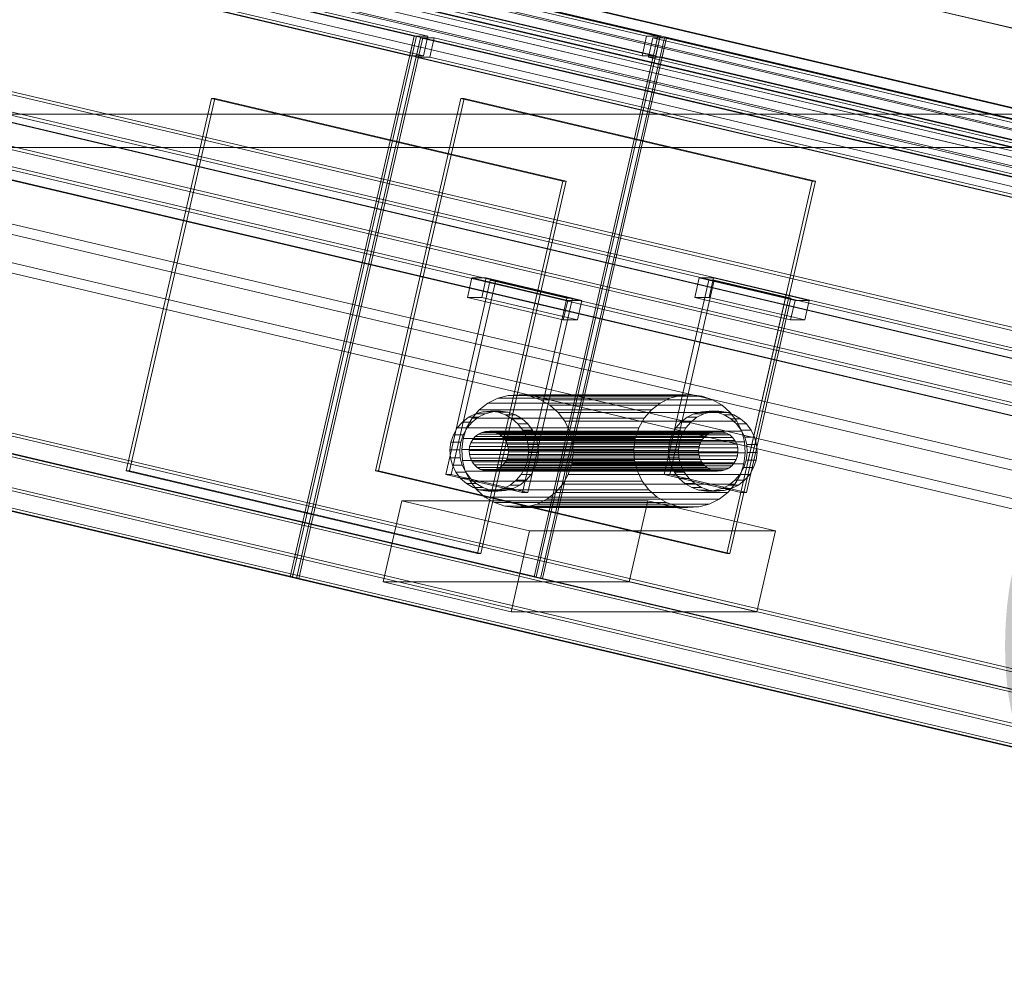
# Model space of a CAD drawing. Header units: millimetres. Extents: x -2233 to 61924, y -68080 to 6847.
# Tile 781 of 1056: x 24000 to 24296, y 797 to 1088. Entities that reach past the tile are written whole.
import ezdxf

# ---------------------------------------------------------------- set-up
doc = ezdxf.new("R2010")
doc.units = ezdxf.units.MM
for name, color, linetype, lineweight in [('COTAS_O', 1, 'Continuous', 0), ('COTAS_P', 1, 'Continuous', 0), ('lateral_briquetadora', 7, 'Continuous', 0), ('lateral_C10', 7, 'Continuous', 0)]:
    doc.layers.add(name, color=color, linetype=linetype, lineweight=lineweight)
doc.dimstyles.new('R19_100', dxfattribs={"dimtxt": 250, "dimasz": 150, "dimexe": 150, "dimexo": 80, "dimgap": 100, "dimtad": 1, "dimtih": 1, "dimtoh": 1, "dimdsep": 46, "dimcen": 0.09, "dimadec": 0, "dimazin": 0, "dimtfac": 1, "dimtdec": 4, "dimtofl": 0, "dimtmove": 0, "dimatfit": 3, "dimfxl": 1, "dimtolj": 1, "dimtzin": 0, "dimarcsym": 0})

# ---------------------------------------------------------------- blocks, each defined once
blk = doc.blocks.new('DIM_R28_4')
at = {"layer": 'COTAS_P'}
for p, q in [((15248.37, 1279.09), (24311.82, 4109.09)), ((24311.82, 4109.09), (24155.23, 4107.34)), ((24311.82, 4109.09), (24182.05, 4021.43)), ((24580.07, 3250), (24311.82, 4109.09)), ((15248.37, 1279.09), (15378.14, 1366.76)), ((15248.37, 1279.09), (15404.97, 1280.85)), ((15516.62, 420), (15248.37, 1279.09))]:
    blk.add_line(p, q, dxfattribs=at)
blk.add_text('9495 P', height=250, rotation=17.3406, dxfattribs=at).set_placement((19750.29, 2789.55))
blk = doc.blocks.new('DIM_R28_8')
at = {"layer": 'COTAS_P'}
for p, q in [((24250.07, 1241), (24650.07, 1241)), ((24650.07, 1241), (24605.07, 1091)), ((24650.07, 0), (24650.07, 1241)), ((24650.07, 1241), (24695.07, 1091)), ((24650.07, 0), (24605.07, 150)), ((24650.07, 0), (24695.07, 150)), ((24250.07, 0), (24650.07, 0))]:
    blk.add_line(p, q, dxfattribs=at)
blk.add_text('1241 P', height=250, rotation=90, dxfattribs=at).set_placement((24550.07, 620.5))
blk = doc.blocks.new('DIM_R28_28')
at = {"layer": 'COTAS_O'}
for p, q in [((23750.07, 2330), (24450.07, 2330)), ((24450.07, 2330), (24405.07, 2180)), ((24450.07, 0), (24450.07, 2330)), ((24450.07, 2330), (24495.07, 2180)), ((24450.07, 0), (24405.07, 150)), ((24450.07, 0), (24495.07, 150)), ((23750.07, 0), (24450.07, 0))]:
    blk.add_line(p, q, dxfattribs=at)
blk.add_text('2330 O', height=250, rotation=90, dxfattribs=at).set_placement((24350.07, 1165))

msp = doc.modelspace()

# ---------------------------------------------------------------- linework, layer by layer
at = {"layer": 'lateral_briquetadora'}
for p, q in [((23750.067, 1060), (25950.067, 1060)), ((23900.067, 1060), (25800.067, 1060)), ((23900.067, 1050), (25800.067, 1050))]:
    msp.add_line(p, q, dxfattribs=at)
at = {"layer": 'lateral_C10'}
for p, q in [((27636.523, 299.299), (19051.817, 2322.132)), ((19052.31, 2322.132), (27637.016, 299.299)), ((27687.176, 251.624), (18987.176, 2301.624)), ((19036.495, 2301.624), (27736.495, 251.624)), ((18986.506, 2298.702), (27686.506, 248.702)), ((27735.825, 248.702), (19035.825, 2298.702)), ((19044.001, 2288.04), (27628.707, 265.207)), ((27629.2, 265.207), (19044.494, 2288.04)), ((19094.471, 2288.04), (27679.177, 265.207)), ((27679.67, 265.207), (19094.964, 2288.04)), ((27619.251, 264.549), (19053.761, 2282.854)), ((19103.08, 2282.854), (27668.571, 264.549)), ((19053.091, 2279.932), (27618.581, 261.627)), ((27667.901, 261.627), (19102.41, 2279.932)), ((27578.085, 268.419), (19070.242, 2273.141)), ((19083.887, 2273.141), (27591.73, 268.419)), ((27637.104, 268.419), (19129.261, 2273.141)), ((19142.906, 2273.141), (27650.749, 268.419)), ((19068.902, 2267.296), (27576.745, 262.575)), ((27590.39, 262.575), (19082.547, 2267.296)), ((19127.921, 2267.296), (27635.764, 262.575)), ((27649.41, 262.575), (19141.566, 2267.296)), ((27727.139, 170.516), (18892.629, 2252.211)), ((18896.739, 2252.211), (27731.249, 170.516)), ((27797.008, 170.516), (18962.499, 2252.211)), ((18966.609, 2252.211), (27801.118, 170.516)), ((18891.289, 2246.367), (27725.799, 164.672)), ((27729.909, 164.672), (18895.399, 2246.367)), ((18961.159, 2246.367), (27795.668, 164.672)), ((27799.778, 164.672), (18965.269, 2246.367)), ((27725.129, 161.75), (18890.619, 2243.445)), ((18891.277, 2243.445), (27725.787, 161.75)), ((27798.451, 161.75), (18963.941, 2243.445)), ((18964.599, 2243.445), (27799.108, 161.75)), ((27664.175, 151.298), (18964.175, 2201.298)), ((19013.494, 2201.298), (27713.494, 151.298)), ((18963.505, 2198.376), (27663.505, 148.376)), ((27712.824, 148.376), (19012.824, 2198.376)), ((27704.808, 73.112), (18870.298, 2154.807)), ((18874.408, 2154.807), (27708.918, 73.112)), ((27774.677, 73.112), (18940.167, 2154.807)), ((18944.277, 2154.807), (27778.787, 73.112)), ((18868.958, 2148.963), (27703.468, 67.268)), ((27704.125, 67.268), (18869.616, 2148.963)), ((27707.578, 67.268), (18873.068, 2148.963)), ((18938.828, 2148.963), (27773.337, 67.268)), ((18942.28, 2148.963), (27776.79, 67.268)), ((27777.447, 67.268), (18942.938, 2148.963)), ((24118.607, 1083.428), (22967.588, 1354.645)), ((22968.246, 1354.645), (24119.264, 1083.428)), ((22971.698, 1354.645), (24122.717, 1083.428)), ((24188.476, 1083.428), (23037.458, 1354.645)), ((24191.929, 1083.428), (23040.91, 1354.645)), ((23041.567, 1354.645), (24192.586, 1083.428)), ((22966.248, 1348.801), (24117.267, 1077.584)), ((24121.377, 1077.584), (22970.358, 1348.801)), ((23036.118, 1348.801), (24187.136, 1077.584)), ((24191.246, 1077.584), (23040.228, 1348.801)), ((22930.295, 1191.981), (24081.314, 920.764)), ((24081.971, 920.764), (22930.953, 1191.981)), ((23003.617, 1191.981), (24154.636, 920.764)), ((24155.293, 920.764), (23004.275, 1191.981)), ((24118.607, 1083.428), (24081.314, 920.764)), ((24081.971, 920.764), (24119.264, 1083.428)), ((24083.235, 920.312), (24120.528, 1082.976)), ((24083.893, 920.312), (24121.186, 1082.976)), ((24118.607, 1083.428), (24117.267, 1077.584)), ((24119.264, 1083.428), (24118.607, 1083.428)), ((24122.717, 1083.428), (24118.607, 1083.428)), ((24119.188, 1077.131), (24120.528, 1082.976)), ((25271.547, 811.759), (24120.528, 1082.976)), ((24120.528, 1082.976), (24121.186, 1082.976)), ((24120.528, 1082.976), (24124.638, 1082.976)), ((24121.186, 1082.976), (25272.205, 811.759)), ((24121.377, 1077.584), (24122.717, 1083.428)), ((24123.298, 1077.131), (24124.638, 1082.976)), ((24124.638, 1082.976), (25275.657, 811.759)), ((24191.929, 1083.428), (24154.636, 920.764)), ((24155.293, 920.764), (24192.586, 1083.428)), ((24156.557, 920.312), (24193.85, 1082.976)), ((24157.215, 920.312), (24194.508, 1082.976)), ((24188.476, 1083.428), (24187.136, 1077.584)), ((24192.586, 1083.428), (24188.476, 1083.428)), ((24189.058, 1077.131), (24190.398, 1082.976)), ((25341.417, 811.759), (24190.398, 1082.976)), ((24190.398, 1082.976), (24194.508, 1082.976)), ((24191.246, 1077.584), (24192.586, 1083.428)), ((24192.586, 1083.428), (24191.929, 1083.428)), ((24193.168, 1077.131), (24194.508, 1082.976)), ((25344.869, 811.759), (24193.85, 1082.976)), ((24193.85, 1082.976), (24194.508, 1082.976)), ((24194.508, 1082.976), (25345.526, 811.759)), ((24117.267, 1077.584), (24121.377, 1077.584)), ((24123.298, 1077.131), (24119.188, 1077.131)), ((24119.188, 1077.131), (25270.207, 805.914)), ((25274.317, 805.914), (24123.298, 1077.131)), ((24187.136, 1077.584), (24191.246, 1077.584)), ((24193.168, 1077.131), (24189.058, 1077.131)), ((24189.058, 1077.131), (25340.077, 805.914)), ((25344.187, 805.914), (24193.168, 1077.131)), ((24031.95, 952.697), (24057.631, 1064.711)), ((24032.937, 952.697), (24058.618, 1064.711)), ((24163.317, 1039.808), (24057.631, 1064.711)), ((24057.631, 1064.711), (24058.618, 1064.711)), ((24058.618, 1064.711), (24164.304, 1039.808)), ((24106.916, 952.697), (24132.597, 1064.711)), ((24107.903, 952.697), (24133.584, 1064.711)), ((24238.283, 1039.808), (24132.597, 1064.711)), ((24132.597, 1064.711), (24133.584, 1064.711)), ((24133.584, 1064.711), (24239.27, 1039.808)), ((24163.317, 1039.808), (24137.637, 927.793)), ((24138.623, 927.793), (24164.304, 1039.808)), ((24164.304, 1039.808), (24163.317, 1039.808)), ((24238.283, 1039.808), (24212.603, 927.793)), ((24213.589, 927.793), (24239.27, 1039.808)), ((24239.27, 1039.808), (24238.283, 1039.808)), ((24134.626, 1004.863), (24135.966, 1010.707)), ((24164.79, 1003.915), (24135.966, 1010.707)), ((24135.966, 1010.707), (24140.241, 1010.707)), ((24138.901, 1004.863), (24140.241, 1010.707)), ((24140.241, 1010.707), (24169.064, 1003.915)), ((24203.016, 1004.863), (24204.356, 1010.707)), ((24233.18, 1003.915), (24204.356, 1010.707)), ((24204.356, 1010.707), (24208.631, 1010.707)), ((24207.291, 1004.863), (24208.631, 1010.707)), ((24208.631, 1010.707), (24237.454, 1003.915)), ((24128.08, 951.586), (24141.479, 1010.028)), ((24129.724, 951.586), (24143.123, 1010.028)), ((24164.538, 1004.594), (24141.479, 1010.028)), ((24141.479, 1010.028), (24143.123, 1010.028)), ((24143.123, 1010.028), (24166.182, 1004.594)), ((24193.84, 951.586), (24207.239, 1010.028)), ((24195.484, 951.586), (24208.883, 1010.028)), ((24230.297, 1004.594), (24207.239, 1010.028)), ((24207.239, 1010.028), (24208.883, 1010.028)), ((24208.883, 1010.028), (24231.941, 1004.594)), ((24138.901, 1004.863), (24134.626, 1004.863)), ((24134.626, 1004.863), (24163.45, 998.071)), ((24167.724, 998.071), (24138.901, 1004.863)), ((24164.538, 1004.594), (24151.139, 946.152)), ((24152.783, 946.152), (24166.182, 1004.594)), ((24166.182, 1004.594), (24164.538, 1004.594)), ((24207.291, 1004.863), (24203.016, 1004.863)), ((24203.016, 1004.863), (24231.84, 998.071)), ((24236.114, 998.071), (24207.291, 1004.863)), ((24230.297, 1004.594), (24216.899, 946.152)), ((24218.543, 946.152), (24231.941, 1004.594)), ((24231.941, 1004.594), (24230.297, 1004.594)), ((24164.79, 1003.915), (24163.45, 998.071)), ((24169.064, 1003.915), (24164.79, 1003.915)), ((24167.724, 998.071), (24169.064, 1003.915)), ((24233.18, 1003.915), (24231.84, 998.071)), ((24237.454, 1003.915), (24233.18, 1003.915)), ((24236.114, 998.071), (24237.454, 1003.915)), ((24163.45, 998.071), (24167.724, 998.071)), ((24231.84, 998.071), (24236.114, 998.071)), ((24143.734, 974.515), (24140.787, 973.039)), ((24146.909, 975.38), (24143.734, 974.515)), ((24143.734, 974.515), (24195.52, 974.515)), ((24150.189, 975.6), (24146.909, 975.38)), ((24146.909, 975.38), (24198.694, 975.38)), ((24153.448, 975.168), (24150.189, 975.6)), ((24150.189, 975.6), (24201.974, 975.6)), ((24156.562, 974.099), (24153.448, 975.168)), ((24153.448, 975.168), (24205.234, 975.168)), ((24192.573, 973.039), (24195.52, 974.515)), ((24195.52, 974.515), (24198.694, 975.38)), ((24198.694, 975.38), (24201.974, 975.6)), ((24201.974, 975.6), (24205.234, 975.168)), ((24205.234, 975.168), (24208.347, 974.099)), ((24140.787, 973.039), (24138.18, 971.009)), ((24140.787, 973.039), (24192.573, 973.039)), ((24159.41, 972.435), (24156.562, 974.099)), ((24156.562, 974.099), (24208.347, 974.099)), ((24161.883, 970.239), (24159.41, 972.435)), ((24159.41, 972.435), (24211.195, 972.435)), ((24189.966, 971.009), (24192.573, 973.039)), ((24208.347, 974.099), (24211.195, 972.435)), ((24211.195, 972.435), (24213.668, 970.239)), ((24134.928, 968.795), (24133.088, 967.362)), ((24137.008, 969.837), (24134.928, 968.795)), ((24134.928, 968.795), (24137.887, 968.795)), ((24138.18, 971.009), (24136.015, 968.502)), ((24136.047, 967.362), (24137.887, 968.795)), ((24139.249, 970.448), (24137.008, 969.837)), ((24137.008, 969.837), (24139.967, 969.837)), ((24137.887, 968.795), (24139.967, 969.837)), ((24138.18, 971.009), (24189.966, 971.009)), ((24141.564, 970.603), (24139.249, 970.448)), ((24139.249, 970.448), (24142.208, 970.448)), ((24139.967, 969.837), (24142.208, 970.448)), ((24143.865, 970.298), (24141.564, 970.603)), ((24141.564, 970.603), (24144.523, 970.603)), ((24142.208, 970.448), (24144.523, 970.603)), ((24146.063, 969.543), (24143.865, 970.298)), ((24143.865, 970.298), (24146.824, 970.298)), ((24144.523, 970.603), (24146.824, 970.298)), ((24148.073, 968.368), (24146.063, 969.543)), ((24146.063, 969.543), (24149.022, 969.543)), ((24146.824, 970.298), (24149.022, 969.543)), ((24149.022, 969.543), (24151.032, 968.368)), ((24163.886, 967.596), (24161.883, 970.239)), ((24161.883, 970.239), (24213.668, 970.239)), ((24187.8, 968.502), (24189.966, 971.009)), ((24200.687, 968.795), (24198.847, 967.362)), ((24202.768, 969.837), (24200.687, 968.795)), ((24200.687, 968.795), (24203.646, 968.795)), ((24201.807, 967.362), (24203.646, 968.795)), ((24205.009, 970.448), (24202.768, 969.837)), ((24202.768, 969.837), (24205.727, 969.837)), ((24203.646, 968.795), (24205.727, 969.837)), ((24207.324, 970.603), (24205.009, 970.448)), ((24205.009, 970.448), (24207.968, 970.448)), ((24205.727, 969.837), (24207.968, 970.448)), ((24209.625, 970.298), (24207.324, 970.603)), ((24207.324, 970.603), (24210.283, 970.603)), ((24207.968, 970.448), (24210.283, 970.603)), ((24211.822, 969.543), (24209.625, 970.298)), ((24209.625, 970.298), (24212.584, 970.298)), ((24210.283, 970.603), (24212.584, 970.298)), ((24213.833, 968.368), (24211.822, 969.543)), ((24211.822, 969.543), (24214.782, 969.543)), ((24212.584, 970.298), (24214.782, 969.543)), ((24213.668, 970.239), (24215.671, 967.596)), ((24214.782, 969.543), (24216.792, 968.368)), ((24133.088, 967.362), (24131.559, 965.592)), ((24133.088, 967.362), (24136.047, 967.362)), ((24136.015, 968.502), (24134.373, 965.614)), ((24134.518, 965.592), (24136.047, 967.362)), ((24136.015, 968.502), (24187.8, 968.502)), ((24149.819, 966.818), (24148.073, 968.368)), ((24148.073, 968.368), (24151.032, 968.368)), ((24151.233, 964.953), (24149.819, 966.818)), ((24149.819, 966.818), (24152.778, 966.818)), ((24151.032, 968.368), (24152.778, 966.818)), ((24152.778, 966.818), (24154.192, 964.953)), ((24165.342, 964.609), (24163.886, 967.596)), ((24163.886, 967.596), (24215.671, 967.596)), ((24186.159, 965.614), (24187.8, 968.502)), ((24198.847, 967.362), (24197.319, 965.592)), ((24198.847, 967.362), (24201.807, 967.362)), ((24200.278, 965.592), (24201.807, 967.362)), ((24215.578, 966.818), (24213.833, 968.368)), ((24213.833, 968.368), (24216.792, 968.368)), ((24216.992, 964.953), (24215.578, 966.818)), ((24215.578, 966.818), (24218.538, 966.818)), ((24215.671, 967.596), (24217.127, 964.609)), ((24216.792, 968.368), (24218.538, 966.818)), ((24218.538, 966.818), (24219.951, 964.953)), ((24130.4, 963.554), (24129.656, 961.326)), ((24131.559, 965.592), (24130.4, 963.554)), ((24130.4, 963.554), (24133.359, 963.554)), ((24131.559, 965.592), (24134.518, 965.592)), ((24132.615, 961.326), (24133.359, 963.554)), ((24134.373, 965.614), (24133.319, 962.458)), ((24133.359, 963.554), (24134.518, 965.592)), ((24134.373, 965.614), (24186.159, 965.614)), ((24136.972, 962.985), (24136.208, 962.101)), ((24137.892, 963.702), (24136.972, 962.985)), ((24136.972, 962.985), (24206.02, 962.985)), ((24138.932, 964.223), (24137.892, 963.702)), ((24137.892, 963.702), (24206.94, 963.702)), ((24140.053, 964.528), (24138.932, 964.223)), ((24138.932, 964.223), (24207.98, 964.223)), ((24141.21, 964.606), (24140.053, 964.528)), ((24140.053, 964.528), (24209.1, 964.528)), ((24142.361, 964.453), (24141.21, 964.606)), ((24141.21, 964.606), (24210.258, 964.606)), ((24143.46, 964.076), (24142.361, 964.453)), ((24142.361, 964.453), (24211.408, 964.453)), ((24144.465, 963.489), (24143.46, 964.076)), ((24143.46, 964.076), (24212.507, 964.076)), ((24145.338, 962.714), (24144.465, 963.489)), ((24144.465, 963.489), (24213.512, 963.489)), ((24146.045, 961.781), (24145.338, 962.714)), ((24145.338, 962.714), (24214.385, 962.714)), ((24152.26, 962.844), (24151.233, 964.953)), ((24151.233, 964.953), (24154.192, 964.953)), ((24152.863, 960.572), (24152.26, 962.844)), ((24152.26, 962.844), (24155.22, 962.844)), ((24154.192, 964.953), (24155.22, 962.844)), ((24155.22, 962.844), (24155.822, 960.572)), ((24166.195, 961.39), (24165.342, 964.609)), ((24165.342, 964.609), (24217.127, 964.609)), ((24185.104, 962.458), (24186.159, 965.614)), ((24196.16, 963.554), (24195.416, 961.326)), ((24197.319, 965.592), (24196.16, 963.554)), ((24196.16, 963.554), (24199.119, 963.554)), ((24197.319, 965.592), (24200.278, 965.592)), ((24198.375, 961.326), (24199.119, 963.554)), ((24199.119, 963.554), (24200.278, 965.592)), ((24205.255, 962.101), (24206.02, 962.985)), ((24206.02, 962.985), (24206.94, 963.702)), ((24206.94, 963.702), (24207.98, 964.223)), ((24207.98, 964.223), (24209.1, 964.528)), ((24209.1, 964.528), (24210.258, 964.606)), ((24210.258, 964.606), (24211.408, 964.453)), ((24211.408, 964.453), (24212.507, 964.076)), ((24212.507, 964.076), (24213.512, 963.489)), ((24213.512, 963.489), (24214.385, 962.714)), ((24214.385, 962.714), (24215.092, 961.781)), ((24218.02, 962.844), (24216.992, 964.953)), ((24216.992, 964.953), (24219.951, 964.953)), ((24217.127, 964.609), (24217.98, 961.39)), ((24218.622, 960.572), (24218.02, 962.844)), ((24218.02, 962.844), (24220.979, 962.844)), ((24219.951, 964.953), (24220.979, 962.844)), ((24220.979, 962.844), (24221.581, 960.572)), ((24129.656, 961.326), (24129.355, 958.993)), ((24132.615, 961.326), (24129.656, 961.326)), ((24132.314, 958.993), (24132.615, 961.326)), ((24133.319, 962.458), (24132.892, 959.153)), ((24185.104, 962.458), (24133.319, 962.458)), ((24135.256, 959.968), (24135.106, 958.801)), ((24135.628, 961.082), (24135.256, 959.968)), ((24204.304, 959.968), (24135.256, 959.968)), ((24136.208, 962.101), (24135.628, 961.082)), ((24135.628, 961.082), (24204.676, 961.082)), ((24136.208, 962.101), (24205.255, 962.101)), ((24146.558, 960.727), (24146.045, 961.781)), ((24146.045, 961.781), (24215.092, 961.781)), ((24146.86, 959.591), (24146.558, 960.727)), ((24146.558, 960.727), (24215.606, 960.727)), ((24153.016, 958.225), (24152.863, 960.572)), ((24152.863, 960.572), (24155.822, 960.572)), ((24155.822, 960.572), (24155.975, 958.225)), ((24166.412, 958.065), (24166.195, 961.39)), ((24166.195, 961.39), (24217.98, 961.39)), ((24184.677, 959.153), (24185.104, 962.458)), ((24195.416, 961.326), (24195.114, 958.993)), ((24198.375, 961.326), (24195.416, 961.326)), ((24198.073, 958.993), (24198.375, 961.326)), ((24204.153, 958.801), (24204.304, 959.968)), ((24204.304, 959.968), (24204.676, 961.082)), ((24204.676, 961.082), (24205.255, 962.101)), ((24215.092, 961.781), (24215.606, 960.727)), ((24215.606, 960.727), (24215.907, 959.591)), ((24217.98, 961.39), (24218.198, 958.065)), ((24218.776, 958.225), (24218.622, 960.572)), ((24218.622, 960.572), (24221.581, 960.572)), ((24221.581, 960.572), (24221.735, 958.225)), ((24129.355, 958.993), (24129.508, 956.646)), ((24129.355, 958.993), (24132.314, 958.993)), ((24132.467, 956.646), (24132.314, 958.993)), ((24132.892, 959.153), (24133.109, 955.828)), ((24132.892, 959.153), (24184.677, 959.153)), ((24135.106, 958.801), (24135.182, 957.628)), ((24135.106, 958.801), (24204.153, 958.801)), ((24135.182, 957.628), (24135.483, 956.492)), ((24135.182, 957.628), (24204.23, 957.628)), ((24146.413, 956.137), (24146.786, 957.251)), ((24146.786, 957.251), (24146.936, 958.417)), ((24146.786, 957.251), (24215.833, 957.251)), ((24146.936, 958.417), (24146.86, 959.591)), ((24146.86, 959.591), (24215.907, 959.591)), ((24146.936, 958.417), (24215.984, 958.417)), ((24152.715, 955.893), (24153.016, 958.225)), ((24153.016, 958.225), (24155.975, 958.225)), ((24155.975, 958.225), (24155.674, 955.893)), ((24165.985, 954.761), (24166.412, 958.065)), ((24166.412, 958.065), (24218.198, 958.065)), ((24184.895, 955.828), (24184.677, 959.153)), ((24195.114, 958.993), (24195.268, 956.646)), ((24195.114, 958.993), (24198.073, 958.993)), ((24198.227, 956.646), (24198.073, 958.993)), ((24204.23, 957.628), (24204.153, 958.801)), ((24204.531, 956.492), (24204.23, 957.628)), ((24215.833, 957.251), (24215.461, 956.137)), ((24215.984, 958.417), (24215.833, 957.251)), ((24215.907, 959.591), (24215.984, 958.417)), ((24218.198, 958.065), (24217.771, 954.761)), ((24218.474, 955.893), (24218.776, 958.225)), ((24218.776, 958.225), (24221.735, 958.225)), ((24221.735, 958.225), (24221.433, 955.893)), ((24129.508, 956.646), (24130.11, 954.374)), ((24129.508, 956.646), (24132.467, 956.646)), ((24130.11, 954.374), (24131.138, 952.265)), ((24130.11, 954.374), (24133.069, 954.374)), ((24133.069, 954.374), (24132.467, 956.646)), ((24134.097, 952.265), (24133.069, 954.374)), ((24133.109, 955.828), (24133.962, 952.61)), ((24133.109, 955.828), (24184.895, 955.828)), ((24135.483, 956.492), (24135.997, 955.437)), ((24135.483, 956.492), (24204.531, 956.492)), ((24135.997, 955.437), (24136.704, 954.505)), ((24135.997, 955.437), (24205.045, 955.437)), ((24136.704, 954.505), (24137.577, 953.73)), ((24136.704, 954.505), (24205.752, 954.505)), ((24144.15, 953.516), (24145.07, 954.233)), ((24145.07, 954.233), (24145.834, 955.118)), ((24145.07, 954.233), (24214.117, 954.233)), ((24145.834, 955.118), (24146.413, 956.137)), ((24145.834, 955.118), (24214.882, 955.118)), ((24146.413, 956.137), (24215.461, 956.137)), ((24151.97, 953.664), (24152.715, 955.893)), ((24152.715, 955.893), (24155.674, 955.893)), ((24155.674, 955.893), (24154.93, 953.664)), ((24164.931, 951.604), (24165.985, 954.761)), ((24165.985, 954.761), (24217.771, 954.761)), ((24185.748, 952.61), (24184.895, 955.828)), ((24195.268, 956.646), (24195.87, 954.374)), ((24195.268, 956.646), (24198.227, 956.646)), ((24195.87, 954.374), (24196.898, 952.265)), ((24195.87, 954.374), (24198.829, 954.374)), ((24198.829, 954.374), (24198.227, 956.646)), ((24199.857, 952.265), (24198.829, 954.374)), ((24205.045, 955.437), (24204.531, 956.492)), ((24205.752, 954.505), (24205.045, 955.437)), ((24206.625, 953.73), (24205.752, 954.505)), ((24214.117, 954.233), (24213.197, 953.516)), ((24214.882, 955.118), (24214.117, 954.233)), ((24215.461, 956.137), (24214.882, 955.118)), ((24217.771, 954.761), (24216.716, 951.604)), ((24217.73, 953.664), (24218.474, 955.893)), ((24218.474, 955.893), (24221.433, 955.893)), ((24221.433, 955.893), (24220.689, 953.664)), ((24032.937, 952.697), (24031.95, 952.697)), ((24031.95, 952.697), (24137.637, 927.793)), ((24138.623, 927.793), (24032.937, 952.697)), ((24107.903, 952.697), (24106.916, 952.697)), ((24106.916, 952.697), (24212.603, 927.793)), ((24213.589, 927.793), (24107.903, 952.697)), ((24129.724, 951.586), (24128.08, 951.586)), ((24128.08, 951.586), (24151.139, 946.152)), ((24152.783, 946.152), (24129.724, 951.586)), ((24131.138, 952.265), (24132.552, 950.4)), ((24131.138, 952.265), (24134.097, 952.265)), ((24133.962, 952.61), (24135.418, 949.622)), ((24133.962, 952.61), (24185.748, 952.61)), ((24135.511, 950.4), (24134.097, 952.265)), ((24137.577, 953.73), (24138.582, 953.142)), ((24137.577, 953.73), (24206.625, 953.73)), ((24138.582, 953.142), (24139.681, 952.765)), ((24138.582, 953.142), (24207.63, 953.142)), ((24139.681, 952.765), (24140.831, 952.612)), ((24139.681, 952.765), (24208.729, 952.765)), ((24140.831, 952.612), (24141.989, 952.69)), ((24140.831, 952.612), (24209.879, 952.612)), ((24141.989, 952.69), (24143.11, 952.995)), ((24141.989, 952.69), (24211.037, 952.69)), ((24143.11, 952.995), (24144.15, 953.516)), ((24143.11, 952.995), (24212.157, 952.995)), ((24144.15, 953.516), (24213.197, 953.516)), ((24149.283, 949.857), (24150.812, 951.626)), ((24150.812, 951.626), (24151.97, 953.664)), ((24150.812, 951.626), (24153.771, 951.626)), ((24151.97, 953.664), (24154.93, 953.664)), ((24153.771, 951.626), (24152.242, 949.857)), ((24154.93, 953.664), (24153.771, 951.626)), ((24163.289, 948.717), (24164.931, 951.604)), ((24164.931, 951.604), (24216.716, 951.604)), ((24187.204, 949.622), (24185.748, 952.61)), ((24195.484, 951.586), (24193.84, 951.586)), ((24193.84, 951.586), (24216.899, 946.152)), ((24218.543, 946.152), (24195.484, 951.586)), ((24196.898, 952.265), (24198.311, 950.4)), ((24196.898, 952.265), (24199.857, 952.265)), ((24201.271, 950.4), (24199.857, 952.265)), ((24207.63, 953.142), (24206.625, 953.73)), ((24208.729, 952.765), (24207.63, 953.142)), ((24209.879, 952.612), (24208.729, 952.765)), ((24211.037, 952.69), (24209.879, 952.612)), ((24212.157, 952.995), (24211.037, 952.69)), ((24213.197, 953.516), (24212.157, 952.995)), ((24215.042, 949.857), (24216.571, 951.626)), ((24216.716, 951.604), (24215.075, 948.717)), ((24216.571, 951.626), (24217.73, 953.664)), ((24216.571, 951.626), (24219.53, 951.626)), ((24217.73, 953.664), (24220.689, 953.664)), ((24219.53, 951.626), (24218.002, 949.857)), ((24220.689, 953.664), (24219.53, 951.626)), ((24132.552, 950.4), (24134.297, 948.85)), ((24132.552, 950.4), (24135.511, 950.4)), ((24134.297, 948.85), (24136.308, 947.675)), ((24134.297, 948.85), (24137.257, 948.85)), ((24135.418, 949.622), (24137.421, 946.979)), ((24135.418, 949.622), (24187.204, 949.622)), ((24137.257, 948.85), (24135.511, 950.4)), ((24139.267, 947.675), (24137.257, 948.85)), ((24145.363, 947.381), (24147.443, 948.423)), ((24147.443, 948.423), (24149.283, 949.857)), ((24147.443, 948.423), (24150.402, 948.423)), ((24150.402, 948.423), (24148.322, 947.381)), ((24149.283, 949.857), (24152.242, 949.857)), ((24152.242, 949.857), (24150.402, 948.423)), ((24161.123, 946.21), (24163.289, 948.717)), ((24163.289, 948.717), (24215.075, 948.717)), ((24189.207, 946.979), (24187.204, 949.622)), ((24198.311, 950.4), (24200.057, 948.85)), ((24198.311, 950.4), (24201.271, 950.4)), ((24200.057, 948.85), (24202.067, 947.675)), ((24200.057, 948.85), (24203.016, 948.85)), ((24203.016, 948.85), (24201.271, 950.4)), ((24205.027, 947.675), (24203.016, 948.85)), ((24211.122, 947.381), (24213.203, 948.423)), ((24215.075, 948.717), (24212.909, 946.21)), ((24213.203, 948.423), (24215.042, 949.857)), ((24213.203, 948.423), (24216.162, 948.423)), ((24216.162, 948.423), (24214.081, 947.381)), ((24215.042, 949.857), (24218.002, 949.857)), ((24218.002, 949.857), (24216.162, 948.423)), ((24136.308, 947.675), (24138.506, 946.921)), ((24136.308, 947.675), (24139.267, 947.675)), ((24137.421, 946.979), (24139.894, 944.784)), ((24137.421, 946.979), (24189.207, 946.979)), ((24138.506, 946.921), (24140.806, 946.615)), ((24138.506, 946.921), (24141.465, 946.921)), ((24141.465, 946.921), (24139.267, 947.675)), ((24140.806, 946.615), (24143.122, 946.771)), ((24140.806, 946.615), (24143.766, 946.615)), ((24143.766, 946.615), (24141.465, 946.921)), ((24143.122, 946.771), (24145.363, 947.381)), ((24143.122, 946.771), (24146.081, 946.771)), ((24146.081, 946.771), (24143.766, 946.615)), ((24145.363, 947.381), (24148.322, 947.381)), ((24148.322, 947.381), (24146.081, 946.771)), ((24151.139, 946.152), (24152.783, 946.152)), ((24158.517, 944.179), (24161.123, 946.21)), ((24161.123, 946.21), (24212.909, 946.21)), ((24191.68, 944.784), (24189.207, 946.979)), ((24202.067, 947.675), (24204.265, 946.921)), ((24202.067, 947.675), (24205.027, 947.675)), ((24204.265, 946.921), (24206.566, 946.615)), ((24204.265, 946.921), (24207.224, 946.921)), ((24207.224, 946.921), (24205.027, 947.675)), ((24206.566, 946.615), (24208.881, 946.771)), ((24206.566, 946.615), (24209.525, 946.615)), ((24209.525, 946.615), (24207.224, 946.921)), ((24208.881, 946.771), (24211.122, 947.381)), ((24208.881, 946.771), (24211.84, 946.771)), ((24211.84, 946.771), (24209.525, 946.615)), ((24212.909, 946.21), (24210.303, 944.179)), ((24211.122, 947.381), (24214.081, 947.381)), ((24214.081, 947.381), (24211.84, 946.771)), ((24216.899, 946.152), (24218.543, 946.152)), ((24109.29, 919.305), (24114.873, 943.656)), ((24153.304, 934.601), (24114.873, 943.656)), ((24114.873, 943.656), (24188.853, 943.656)), ((24139.894, 944.784), (24142.742, 943.12)), ((24139.894, 944.784), (24191.68, 944.784)), ((24142.742, 943.12), (24145.856, 942.051)), ((24142.742, 943.12), (24194.528, 943.12)), ((24145.856, 942.051), (24149.115, 941.618)), ((24145.856, 942.051), (24197.641, 942.051)), ((24152.395, 941.838), (24155.57, 942.703)), ((24155.57, 942.703), (24158.517, 944.179)), ((24155.57, 942.703), (24207.355, 942.703)), ((24158.517, 944.179), (24210.303, 944.179)), ((24183.27, 919.305), (24188.853, 943.656)), ((24188.853, 943.656), (24227.284, 934.601)), ((24194.528, 943.12), (24191.68, 944.784)), ((24197.641, 942.051), (24194.528, 943.12)), ((24200.901, 941.618), (24197.641, 942.051)), ((24207.355, 942.703), (24204.181, 941.838)), ((24210.303, 944.179), (24207.355, 942.703)), ((24149.115, 941.618), (24152.395, 941.838)), ((24149.115, 941.618), (24200.901, 941.618)), ((24152.395, 941.838), (24204.181, 941.838)), ((24204.181, 941.838), (24200.901, 941.618)), ((24153.304, 934.601), (24147.722, 910.25)), ((24227.284, 934.601), (24153.304, 934.601)), ((24221.701, 910.25), (24227.284, 934.601)), ((24137.637, 927.793), (24138.623, 927.793)), ((24212.603, 927.793), (24213.589, 927.793)), ((24081.314, 920.764), (24081.971, 920.764)), ((24083.893, 920.312), (24083.235, 920.312)), ((24083.235, 920.312), (25234.254, 649.094)), ((25234.912, 649.094), (24083.893, 920.312)), ((24183.27, 919.305), (24109.29, 919.305)), ((24109.29, 919.305), (24147.722, 910.25)), ((24154.636, 920.764), (24155.293, 920.764)), ((24157.215, 920.312), (24156.557, 920.312)), ((24156.557, 920.312), (25307.576, 649.094)), ((25308.234, 649.094), (24157.215, 920.312)), ((24221.701, 910.25), (24183.27, 919.305)), ((24147.722, 910.25), (24221.701, 910.25))]:
    msp.add_line(p, q, dxfattribs=at)

# ---------------------------------------------------------------- dimensions: what is measured, and where the dimension line sits
at = {"layer": 'COTAS_O'}
dim = msp.add_aligned_dim(p1=(23750.067, 0), p2=(23750.067, 2330), distance=-700, text='<> O', dimstyle='R19_100', dxfattribs=at)
dim.commit()
dim.dimension.update_dxf_attribs({"geometry": 'DIM_R28_28', "text_midpoint": (24450.067, 1165)})
at = {"layer": 'COTAS_P'}
for p1, p2, distance, picture, middle in [((15516.618, 420), (24580.067, 3250), 900, 'DIM_R28_4', (19780.096, 2694.095)), ((24250.067, 0), (24250.067, 1241), -400, 'DIM_R28_8', (24650.067, 620.5))]:
    dim = msp.add_aligned_dim(p1=p1, p2=p2, distance=distance, text='<> P', dimstyle='R19_100', dxfattribs=at)
    dim.commit()
    dim.dimension.update_dxf_attribs({"geometry": picture, "text_midpoint": middle})

doc.saveas('drawing.dxf')
